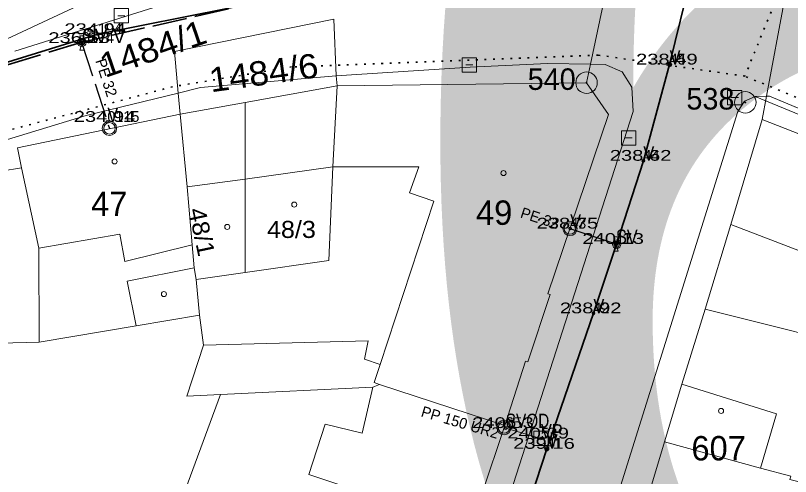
# Model space of a CAD drawing. Extents: x -686207 to -681951, y -1020493 to -1017811.
# Drawn here: x -682478.4 to -682424.4, y -1018885.7 to -1018853.5 of the extents above; entities that cross this region are included whole.
import ezdxf
from ezdxf.enums import TextEntityAlignment as Align

# ---------------------------------------------------------------- set-up
doc = ezdxf.new("R2010")
doc.units = 0
doc.header["$LTSCALE"] = 0.4
doc.header["$PDMODE"] = 32
doc.header["$PDSIZE"] = 0.2
doc.linetypes.add('DOTTED', pattern=[1.5, 0.3, -1.2])
doc.linetypes.add('LONG_DASHED', pattern=[7.5, 6, -1.5])
for name, color, linetype, lineweight in [('1', 7, 'Continuous', 13), ('10', 7, 'Continuous', 13), ('12', 7, 'Continuous', 13), ('13', 7, 'Continuous', 13), ('23', 7, 'Continuous', 13), ('3', 7, 'Continuous', 13), ('35', 7, 'LONG_DASHED', 35), ('4', 7, 'Continuous', 13), ('45', 7, 'Continuous', 35), ('46', 7, 'DOTTED', 35), ('5', 7, 'Continuous', 13), ('50', 7, 'LONG_DASHED', 25), ('8', 7, 'Continuous', 13)]:
    doc.layers.add(name, color=color, linetype=linetype, lineweight=lineweight)
for name, color, linetype in [('15', 7, 'Continuous'), ('19', 7, 'Continuous'), ('2', 7, 'Continuous')]:
    doc.layers.add(name, color=color, linetype=linetype)

msp = doc.modelspace()

# ---------------------------------------------------------------- linework, layer by layer
at = {"layer": '1'}
for p, q in [((-682438.34, -1018856.91), (-682435.34, -1018842.72)), ((-682423.6, -1018845.79), (-682426.07, -1018859.13)), ((-682438.34, -1018856.91), (-682438.61, -1018858.2)), ((-682462.4, -1018859.58), (-682455.99, -1018858.42)), ((-682438.61, -1018858.2), (-682455.99, -1018858.42)), ((-682462.4, -1018859.58), (-682466.92, -1018860.4)), ((-682465.8, -1018871.93), (-682462.4, -1018871.44)), ((-682448.56, -1018894.74), (-682444.31, -1018882.1)), ((-682426.48, -1018885.07), (-682433.19, -1018883.25))]:
    msp.add_line(p, q, dxfattribs=at)
for points in [[(-682499.33, -1018864.69), (-682491.43, -1018860.97), (-682482.14, -1018856.6), (-682472.32, -1018851.99)], [(-682466.92, -1018860.4), (-682467.06, -1018858.92), (-682467.32, -1018856.03), (-682456.23, -1018853.76), (-682456.05, -1018857.73), (-682455.99, -1018858.42)], [(-682438.34, -1018856.91), (-682437.31, -1018856.93), (-682436.13, -1018857.43), (-682435.46, -1018858.5), (-682435.36, -1018860.21), (-682454.22, -1018918.89)], [(-682462.4, -1018871.44), (-682456.57, -1018870.6), (-682456.3, -1018864.07), (-682455.99, -1018858.42)], [(-682444.31, -1018882.1), (-682442.86, -1018877.62), (-682442.71, -1018877.67), (-682441.15, -1018872.97), (-682441.3, -1018872.92), (-682437.09, -1018860.41), (-682438.61, -1018858.2)], [(-682426.07, -1018859.13), (-682426.87, -1018859.15), (-682427.6, -1018859.49), (-682428.08, -1018860.21), (-682439.62, -1018897.1), (-682465.76, -1018980.32)], [(-682389.98, -1018876.34), (-682389.52, -1018875.39), (-682389.63, -1018874.7), (-682390.16, -1018874.08), (-682425.87, -1018859.13), (-682426.07, -1018859.13)], [(-682462.4, -1018871.44), (-682462.4, -1018864.92), (-682462.4, -1018859.58)], [(-682466.92, -1018860.4), (-682478.26, -1018862.75), (-682477.97, -1018864.13)], [(-682465.8, -1018871.93), (-682465.96, -1018871.1), (-682466.09, -1018869.51), (-682466.43, -1018865.47), (-682466.92, -1018860.4)], [(-682389.98, -1018876.34), (-682399.31, -1018871.65), (-682401.98, -1018870.32), (-682426.38, -1018860.77), (-682428.56, -1018868.09), (-682430.35, -1018873.98), (-682392.51, -1018883.48)], [(-682477.97, -1018864.13), (-682479.4, -1018864.37), (-682485.34, -1018868.69), (-682504.21, -1018876.99)], [(-682477.97, -1018864.13), (-682476.78, -1018869.74), (-682476.74, -1018876.3)], [(-682476.74, -1018876.3), (-682469.98, -1018875.16), (-682465.57, -1018874.41), (-682465.8, -1018871.93)], [(-682430.35, -1018873.98), (-682431.96, -1018879.22), (-682433.19, -1018883.25), (-682437.57, -1018897.91)], [(-682465.57, -1018874.41), (-682465.3, -1018876.51), (-682466.47, -1018880.06), (-682464.12, -1018879.95), (-682467.08, -1018888.01)], [(-682476.74, -1018876.3), (-682504.21, -1018876.99), (-682516.72, -1018882.81)], [(-682464.12, -1018879.95), (-682453.49, -1018879.42), (-682453.03, -1018879.25), (-682444.31, -1018882.1)], [(-682426.48, -1018885.07), (-682425.37, -1018881.29), (-682431.96, -1018879.22)], [(-682413.2, -1018888.71), (-682415.69, -1018888.09), (-682424.45, -1018885.87), (-682424.38, -1018885.64), (-682426.48, -1018885.07)]]:
    msp.add_lwpolyline(points, dxfattribs=at)
for p in [(-682472.651, -1018854.808), (-682473.77, -1018855.43), (-682432.82, -1018856.93), (-682472, -1018860.93), (-682434.65, -1018863.64), (-682439.75, -1018868.37), (-682436.56, -1018869.44), (-682438.13, -1018874.28), (-682444.24, -1018882.28), (-682441.79, -1018883.01), (-682441.38, -1018883.73)]:
    msp.add_point(p, dxfattribs=at)
at = {"layer": '10'}
for p, q in [((-682470.77, -1018853.53), (-682471.27, -1018853.53)), ((-682446.53, -1018856.96), (-682447.03, -1018856.96)), ((-682428.03, -1018859.23), (-682428.53, -1018859.23)), ((-682435.43, -1018862.05), (-682435.93, -1018862.05)), ((-682441.54, -1018883.01), (-682442.04, -1018883.01))]:
    msp.add_line(p, q, dxfattribs=at)
for points in [[(-682470.52, -1018853.03), (-682471.52, -1018853.03), (-682471.52, -1018854.03), (-682470.52, -1018854.03)], [(-682473.62, -1018855.93), (-682473.92, -1018854.93), (-682473.62, -1018854.93), (-682473.92, -1018855.93)], [(-682446.28, -1018856.46), (-682447.28, -1018856.46), (-682447.28, -1018857.46), (-682446.28, -1018857.46)], [(-682427.78, -1018858.73), (-682428.78, -1018858.73), (-682428.78, -1018859.73), (-682427.78, -1018859.73)], [(-682435.18, -1018861.55), (-682436.18, -1018861.55), (-682436.18, -1018862.55), (-682435.18, -1018862.55)], [(-682436.41, -1018869.94), (-682436.71, -1018868.94), (-682436.41, -1018868.94), (-682436.71, -1018869.94)], [(-682441.29, -1018882.51), (-682442.29, -1018882.51), (-682442.29, -1018883.51), (-682441.29, -1018883.51)]]:
    msp.add_lwpolyline(points, close=True, dxfattribs=at)
at = {"layer": '12'}
for centre, radius in [((-682473.785, -1018855.382), 0.3), ((-682473.785, -1018855.382), 0.2), ((-682473.785, -1018855.382), 0.1), ((-682432.82, -1018856.93), 0.15), ((-682432.82, -1018856.93), 0.075), ((-682471.854, -1018861.383), 0.5), ((-682471.854, -1018861.383), 0.4), ((-682439.767, -1018868.364), 0.5), ((-682439.767, -1018868.364), 0.4), ((-682436.513, -1018869.456), 0.3), ((-682436.513, -1018869.456), 0.2), ((-682436.513, -1018869.456), 0.1), ((-682444.359, -1018882.245), 0.5), ((-682444.359, -1018882.245), 0.4), ((-682441.38, -1018883.73), 0.15), ((-682441.38, -1018883.73), 0.075)]:
    msp.add_circle(centre, radius, dxfattribs=at)
at = {"layer": '13'}
msp.add_lwpolyline([(-682405.39, -1018868.03), (-682398.86, -1018870.44), (-682425.87, -1018859.13), (-682426.07, -1018859.13), (-682426.87, -1018859.15), (-682414.12, -1018864.42), (-682414.59, -1018865.39), (-682412.72, -1018866.12), (-682412.27, -1018865.19)], close=True, dxfattribs=at)
at = {"layer": '35', "linetype": 'Continuous'}
msp.add_line((-682431.35, -1018850.83), (-682432.82, -1018856.93), dxfattribs=at)
at = {"layer": '35'}
msp.add_line((-682463.563, -1018853.039), (-682473.785, -1018855.382), dxfattribs=at)
msp.add_lwpolyline([(-682473.785, -1018855.382), (-682482.04, -1018857.88), (-682491.306, -1018862.164)], dxfattribs=at)
at = {"layer": '35', "linetype": 'Continuous'}
for points in [[(-682432.82, -1018856.93), (-682434.65, -1018863.64), (-682436.513, -1018869.456)], [(-682436.513, -1018869.456), (-682438.13, -1018874.28), (-682441.38, -1018883.73)], [(-682444.846, -1018893.37), (-682444.15, -1018891.68), (-682443.263, -1018889.497), (-682441.38, -1018883.73)]]:
    msp.add_lwpolyline(points, dxfattribs=at)
at = {"layer": '4'}
for p, q in [((-682478.44, -1018856), (-682465.73, -1018851.99)), ((-682456.05, -1018857.73), (-682446.72, -1018857.11)), ((-682446.72, -1018857.11), (-682441.33, -1018856.86)), ((-682441.33, -1018856.86), (-682438.34, -1018856.91)), ((-682465.51, -1018858.54), (-682456.05, -1018857.73)), ((-682473.48, -1018860.48), (-682467.06, -1018858.92)), ((-682467.06, -1018858.92), (-682465.51, -1018858.54)), ((-682426.38, -1018860.77), (-682426.07, -1018859.13)), ((-682479.51, -1018862.32), (-682473.48, -1018860.48)), ((-682456.3, -1018864.07), (-682462.4, -1018864.92)), ((-682456.3, -1018864.07), (-682450.3, -1018864.07)), ((-682450.95, -1018865.88), (-682450.3, -1018864.07)), ((-682466.43, -1018865.47), (-682462.4, -1018864.92)), ((-682450.95, -1018865.88), (-682449.25, -1018866.45)), ((-682452.99, -1018877.84), (-682449.25, -1018866.45)), ((-682428.56, -1018868.09), (-682404.64, -1018877.31)), ((-682476.78, -1018869.74), (-682471.13, -1018868.75)), ((-682471.13, -1018868.75), (-682470.79, -1018870.67)), ((-682470.79, -1018870.67), (-682466.09, -1018869.51)), ((-682470.61, -1018872.03), (-682465.96, -1018871.1)), ((-682470.61, -1018872.03), (-682469.98, -1018875.16)), ((-682465.3, -1018876.51), (-682453.82, -1018876.19)), ((-682454.08, -1018877.48), (-682453.82, -1018876.19)), ((-682454.08, -1018877.48), (-682452.99, -1018877.84)), ((-682453.41, -1018879.11), (-682452.99, -1018877.84)), ((-682454.25, -1018882.63), (-682453.49, -1018879.42)), ((-682453.41, -1018879.11), (-682453.03, -1018879.25)), ((-682457.97, -1018885.53), (-682456.83, -1018882.02)), ((-682456.83, -1018882.02), (-682454.25, -1018882.63)), ((-682457.97, -1018885.53), (-682455.39, -1018886.38))]:
    msp.add_line(p, q, dxfattribs=at)
at = {"layer": '45'}
msp.add_lwpolyline([(-682531.082, -1018881.094), (-682518.33, -1018875.007), (-682504.44, -1018867.923), (-682492.949, -1018862.559), (-682481.895, -1018857.673), (-682472.651, -1018854.808), (-682460.488, -1018852.375), (-682446.92, -1018850.092), (-682441.83, -1018849.128), (-682438.761, -1018847.898), (-682436.23, -1018846.171), (-682434.081, -1018845.636), (-682433.281, -1018845.816), (-682424.692, -1018847.948), (-682424.383, -1018848.049), (-682423.678, -1018848.505), (-682416.162, -1018856.096), (-682414.626, -1018857.087), (-682399.52, -1018863.943), (-682384.234, -1018870.749)], dxfattribs=at)
at = {"layer": '46'}
for p, q in [((-682424.633, -1018850.473), (-682427.576, -1018857.745)), ((-682437.802, -1018856.271), (-682459.177, -1018857.101)), ((-682427.576, -1018857.745), (-682437.802, -1018856.271)), ((-682459.177, -1018857.101), (-682467.468, -1018858.482)), ((-682389.619, -1018873.315), (-682427.576, -1018857.745)), ((-682467.468, -1018858.482), (-682478.892, -1018861.523))]:
    msp.add_line(p, q, dxfattribs=at)
at = {"layer": '5'}
for centre in [(-682471.4968, -1018863.6892), (-682444.3968, -1018864.4992), (-682458.9768, -1018866.6992), (-682463.6468, -1018868.2592), (-682468.0568, -1018872.9392), (-682429.2368, -1018881.0892)]:
    msp.add_circle(centre, 0.175, dxfattribs=at)
at = {"layer": '50'}
for p, q in [((-682473.785, -1018855.382), (-682473.77, -1018855.43)), ((-682473.77, -1018855.43), (-682471.854, -1018861.383))]:
    msp.add_line(p, q, dxfattribs=at)
at = {"layer": '50', "linetype": 'Continuous'}
msp.add_lwpolyline([(-682439.767, -1018868.364), (-682436.56, -1018869.44), (-682436.513, -1018869.456)], dxfattribs=at)
at = {"layer": '50', "linetype": 'Continuous', "lineweight": 13}
msp.add_lwpolyline([(-682444.359, -1018882.245), (-682444.24, -1018882.28), (-682441.79, -1018883.01)], dxfattribs=at)
at = {"layer": '8'}
for centre, radius in [((-682438.61, -1018858.1998), 0.75), ((-682438.61, -1018858.1998), 0.03), ((-682427.55, -1018859.5698), 0.75), ((-682427.55, -1018859.5698), 0.03)]:
    msp.add_circle(centre, radius, dxfattribs=at)

# ---------------------------------------------------------------- texts
at = {"layer": '15'}
msp.add_text('PP 150 UR2', height=0.75, rotation=343.417, dxfattribs=at).set_placement((-682447.526, -1018882.2468), align=Align.CENTER)
at = {"layer": '19'}
for rotation, p in [(287.841, (-682472.4292, -1018857.9636)), (342.258, (-682441.9768, -1018868.0025))]:
    msp.add_text('PE 32', height=0.75, rotation=rotation, dxfattribs=at).set_placement(p, align=Align.CENTER)
at = {"layer": '2'}
for s, height, p in [('194', 0.75, (-682472.65, -1018854.8)), ('0114', 0.75, (-682473.77, -1018855.43)), ('45', 0.75, (-682432.82, -1018856.93)), ('0115', 0.75, (-682472, -1018860.93)), ('44', 0.75, (-682434.65, -1018863.64)), ('47', 1.7, (-682473.132, -1018867.49)), ('49', 1.7, (-682446.312, -1018868.11)), ('43', 0.75, (-682439.75, -1018868.37)), ('17', 0.75, (-682436.56, -1018869.44)), ('42', 0.75, (-682438.13, -1018874.28)), ('6', 0.75, (-682444.24, -1018882.28)), ('5', 0.75, (-682441.79, -1018883.01)), ('41', 0.75, (-682441.38, -1018883.73)), ('607', 1.7, (-682431.304, -1018884.539))]:
    msp.add_text(s, height=height, dxfattribs=at).set_placement(p)
at = {"layer": '2', "width": 1.1}
for s, height, rotation, p in [('1484/1', 1.7, 19, (-682472.163, -1018857.873)), ('1484/6', 1.7, 8, (-682464.781, -1018858.871)), ('48/1', 1.19, 282, (-682466.358, -1018867.049))]:
    msp.add_text(s, height=height, rotation=rotation, dxfattribs=at).set_placement(p)
msp.add_text('48/3', height=1.19, dxfattribs=at).set_placement((-682460.878, -1018869.025))
at = {"layer": '23', "width": 1.15}
msp.add_text('681679', height=100, dxfattribs=at).set_placement((-682200.0295, -1018910), align=Align.CENTER)
at = {"layer": '3', "width": 1.4}
for s, p in [('234 94 ', (-682472.651, -1018854.808)), ('236 53 ', (-682473.77, -1018855.43)), ('238 49 ', (-682432.82, -1018856.93)), ('234 94 ', (-682472, -1018860.93)), ('238 62 ', (-682434.65, -1018863.64)), ('238 75 ', (-682439.75, -1018868.37)), ('240 13 ', (-682436.56, -1018869.44)), ('238 92 ', (-682438.13, -1018874.28)), ('240 53 ', (-682444.24, -1018882.28)), ('240 39 ', (-682441.79, -1018883.01)), ('239 16 ', (-682441.38, -1018883.73))]:
    msp.add_text(s, height=0.75, dxfattribs=at).set_placement(p, align=Align.CENTER)
at = {"layer": '4'}
msp.add_text('SV V', height=1, dxfattribs=at).set_placement((-682473.77, -1018855.43))
for s, width, p in [('V', 0.85, (-682432.82, -1018856.93)), ('V', 0.85, (-682472, -1018860.93)), ('V', 0.85, (-682434.65, -1018863.64)), ('V', 0.85, (-682439.75, -1018868.37)), ('SV', 0.85, (-682436.56, -1018869.44)), ('V', 0.85, (-682438.13, -1018874.28)), ('SVOD', 0.8, (-682444.24, -1018882.28)), ('VP', 0.85, (-682441.79, -1018883.01)), ('V', 0.85, (-682441.38, -1018883.73))]:
    msp.add_text(s, height=1, dxfattribs=dict(at, width=width)).set_placement(p)
at = {"layer": '8'}
for s, p in [('540', (-682442.713, -1018858.7)), ('538', (-682431.653, -1018860.07))]:
    msp.add_text(s, height=1.5, dxfattribs=at).set_placement(p)

doc.saveas('drawing.dxf')
